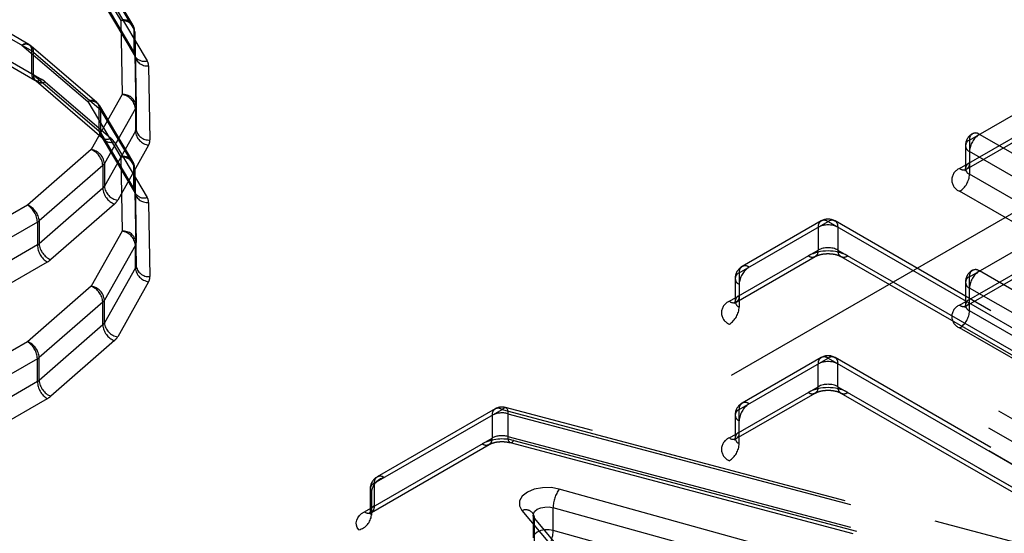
# Model space of a CAD drawing. Header units: inches. Extents: x 1907 to 2452, y -210 to -54.
# Tile 364 of 656: x 1990.8 to 1991.078, y -188.412 to -188.267. Entities that reach past the tile are written whole.
import ezdxf

# ---------------------------------------------------------------- set-up
doc = ezdxf.new("R2010")
doc.units = ezdxf.units.IN
doc.header["$LTSCALE"] = 0.5
doc.header["$MEASUREMENT"] = 0
doc.linetypes.add('HIDDEN', pattern=[0.22499999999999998, 0.15, -0.075])
doc.layers.add('SID-M-H', color=4, linetype='HIDDEN')

msp = doc.modelspace()

# ---------------------------------------------------------------- linework, layer by layer
at = {"layer": 'SID-M-H'}
for p, q in [((1991.780342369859, -187.9176182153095), (1990.631293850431, -188.5809498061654)), ((1991.068131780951, -188.3010658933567), (1991.232380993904, -188.2062463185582)), ((1991.230412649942, -188.2060514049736), (1991.068947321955, -188.2992633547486)), ((1991.065347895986, -188.309102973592), (1991.229597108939, -188.2142833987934)), ((1991.067316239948, -188.3092978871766), (1991.228781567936, -188.2160859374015)), ((1990.73034736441, -188.2335696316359), (1990.803669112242, -188.2758978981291)), ((1990.802853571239, -188.2740953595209), (1990.732315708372, -188.2333747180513)), ((1990.733131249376, -188.2416067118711), (1990.806452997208, -188.2839349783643)), ((1990.733946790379, -188.2434092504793), (1990.804484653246, -188.2841298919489)), ((1991.068131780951, -188.3396426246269), (1991.232380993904, -188.2448230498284)), ((1991.230412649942, -188.2446281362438), (1991.068947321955, -188.3378400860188)), ((1990.81943561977, -188.2516382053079), (1990.828736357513, -188.2673074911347)), ((1990.832121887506, -188.2685126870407), (1990.822821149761, -188.2528434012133)), ((1990.823160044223, -188.2541161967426), (1990.832460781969, -188.2697854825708)), ((1991.065347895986, -188.3476797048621), (1991.229597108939, -188.2528601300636)), ((1991.067316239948, -188.3478746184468), (1991.228781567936, -188.2546626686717)), ((1990.823160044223, -188.2605456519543), (1990.832460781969, -188.2762149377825)), ((1990.823498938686, -188.2618184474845), (1990.83279967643, -188.2774877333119)), ((1990.826884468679, -188.2630236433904), (1990.836185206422, -188.2786929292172)), ((1990.828736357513, -188.2673074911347), (1990.829117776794, -188.2882260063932)), ((1990.832460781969, -188.2697854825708), (1990.832460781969, -188.2762149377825)), ((1990.832673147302, -188.2704982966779), (1990.833054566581, -188.2914168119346)), ((1990.832673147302, -188.2704982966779), (1990.832673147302, -188.2769277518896)), ((1990.800885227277, -188.2742902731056), (1990.81943561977, -188.2902149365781)), ((1990.822000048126, -188.290442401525), (1990.803449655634, -188.2745177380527)), ((1990.803669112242, -188.2823273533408), (1990.803669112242, -188.2758978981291)), ((1990.804152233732, -188.2762367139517), (1990.822702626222, -188.2921613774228)), ((1990.804152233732, -188.2826661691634), (1990.804152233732, -188.2762367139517)), ((1990.832673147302, -188.2769277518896), (1990.833054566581, -188.2978462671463)), ((1990.832799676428, -188.277487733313), (1990.832767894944, -188.2774324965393)), ((1990.836609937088, -188.280118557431), (1990.83699135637, -188.3010370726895)), ((1990.804152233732, -188.2826661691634), (1990.822702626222, -188.2985908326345)), ((1990.804915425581, -188.2844349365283), (1990.80485481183, -188.2843851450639)), ((1990.804854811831, -188.2843851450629), (1990.823405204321, -188.3003098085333)), ((1990.807419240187, -188.2846126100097), (1990.825969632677, -188.3005372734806)), ((1990.81943561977, -188.2902149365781), (1990.828736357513, -188.3058842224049)), ((1990.829117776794, -188.2882260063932), (1990.820398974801, -188.303763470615)), ((1990.822702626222, -188.2985908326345), (1990.822702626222, -188.2921613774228)), ((1990.832121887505, -188.3070894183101), (1990.822821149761, -188.2914201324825)), ((1990.823160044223, -188.2926929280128), (1990.832460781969, -188.308362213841)), ((1990.823160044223, -188.2991223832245), (1990.823160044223, -188.2926929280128)), ((1990.8328631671, -188.2921411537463), (1990.824144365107, -188.3076786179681)), ((1990.8328631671, -188.2921411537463), (1990.8328631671, -188.298570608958)), ((1990.833054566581, -188.2914168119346), (1990.833054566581, -188.2978462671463)), ((1990.823160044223, -188.2991223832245), (1990.832460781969, -188.3147916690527)), ((1990.8328631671, -188.298570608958), (1990.824144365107, -188.3141080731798)), ((1990.823535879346, -188.3004553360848), (1990.823498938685, -188.3003951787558)), ((1990.823498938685, -188.3003951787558), (1990.832799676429, -188.3160644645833)), ((1990.826884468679, -188.3016003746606), (1990.836185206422, -188.3172696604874)), ((1991.068131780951, -188.3010658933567), (1991.068131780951, -188.3107095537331)), ((1991.28805869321, -188.4248122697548), (1991.070915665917, -188.2994582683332)), ((1990.820398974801, -188.303763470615), (1990.802453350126, -188.3194416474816)), ((1990.836608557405, -188.3024857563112), (1990.827889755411, -188.318023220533)), ((1991.066978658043, -188.3026729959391), (1991.066978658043, -188.3091024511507)), ((1991.285274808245, -188.429634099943), (1991.068131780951, -188.3042800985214)), ((1990.828736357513, -188.3058842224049), (1990.829117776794, -188.3268027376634)), ((1990.823683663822, -188.3082311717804), (1990.805738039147, -188.3239093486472)), ((1990.823683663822, -188.3082311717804), (1990.823683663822, -188.3146606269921)), ((1990.824144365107, -188.3076786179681), (1990.824144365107, -188.3141080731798)), ((1990.832460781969, -188.3147916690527), (1990.832460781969, -188.308362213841)), ((1990.832673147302, -188.3090750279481), (1990.833054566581, -188.3299935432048)), ((1990.832673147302, -188.3155044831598), (1990.832673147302, -188.3090750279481)), ((1991.285274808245, -188.4360635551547), (1991.068131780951, -188.3107095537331)), ((1990.823683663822, -188.3146606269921), (1990.805738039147, -188.3303388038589)), ((1990.832673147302, -188.3155044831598), (1990.833054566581, -188.3364229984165)), ((1991.28249092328, -188.4408853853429), (1991.065347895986, -188.3155313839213)), ((1990.802453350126, -188.3194416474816), (1990.76589770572, -188.3405447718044)), ((1990.826968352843, -188.3191283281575), (1990.809022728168, -188.3348065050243)), ((1990.836609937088, -188.3186952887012), (1990.83699135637, -188.3396138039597)), ((1990.805738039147, -188.3239093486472), (1990.805738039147, -188.3303388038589)), ((1991.003174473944, -188.3385649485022), (1991.028229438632, -188.32410050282)), ((1991.02626109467, -188.3239055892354), (1991.003990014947, -188.336762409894)), ((1991.028229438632, -188.32410050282), (1991.248156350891, -188.4510621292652)), ((1991.247340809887, -188.449259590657), (1991.030197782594, -188.3239055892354)), ((1990.805237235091, -188.3242634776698), (1990.768681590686, -188.3453666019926)), ((1990.805237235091, -188.3242634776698), (1990.805237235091, -188.3306929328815)), ((1990.829117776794, -188.3268027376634), (1990.820398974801, -188.3423402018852)), ((1991.025445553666, -188.3257081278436), (1991.025445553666, -188.3321375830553)), ((1991.031013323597, -188.3257081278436), (1991.031013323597, -188.3321375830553)), ((1990.805237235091, -188.3306929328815), (1990.768681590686, -188.3517960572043)), ((1990.8328631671, -188.3307178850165), (1990.824144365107, -188.3462553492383)), ((1990.8328631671, -188.3371473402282), (1990.8328631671, -188.3307178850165)), ((1990.833054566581, -188.3364229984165), (1990.833054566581, -188.3299935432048)), ((1991.000390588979, -188.3466020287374), (1991.025445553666, -188.3321375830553)), ((1991.031013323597, -188.3321375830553), (1991.250940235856, -188.4590992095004)), ((1991.002358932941, -188.346796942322), (1991.024630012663, -188.3339401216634)), ((1991.031828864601, -188.3339401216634), (1991.248971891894, -188.459294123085)), ((1990.808021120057, -188.3355147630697), (1990.771465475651, -188.3566178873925)), ((1990.8328631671, -188.3371473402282), (1990.824144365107, -188.35268480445)), ((1991.162972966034, -188.4275999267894), (1991.00595835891, -188.3369573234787)), ((1991.002021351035, -188.3401720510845), (1991.002021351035, -188.3466015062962)), ((1991.003174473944, -188.3385649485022), (1991.003174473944, -188.3482086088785)), ((1991.068131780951, -188.3492862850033), (1991.068131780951, -188.3396426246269)), ((1991.28805869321, -188.463389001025), (1991.070915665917, -188.3380349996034)), ((1990.820398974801, -188.3423402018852), (1990.802453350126, -188.3580183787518)), ((1990.836608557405, -188.3410624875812), (1990.827889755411, -188.3565999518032)), ((1991.160189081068, -188.4324217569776), (1991.003174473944, -188.3417791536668)), ((1991.066978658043, -188.3412497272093), (1991.066978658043, -188.347679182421)), ((1991.285274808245, -188.4682108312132), (1991.068131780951, -188.3428568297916)), ((1990.824144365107, -188.35268480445), (1990.824144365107, -188.3462553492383)), ((1990.823683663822, -188.3468079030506), (1990.805738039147, -188.3624860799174)), ((1990.823683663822, -188.3532373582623), (1990.823683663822, -188.3468079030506)), ((1991.160189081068, -188.4388512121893), (1991.003174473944, -188.3482086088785)), ((1991.285274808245, -188.4746402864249), (1991.068131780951, -188.3492862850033)), ((1990.823683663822, -188.3532373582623), (1990.805738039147, -188.3689155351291)), ((1991.157405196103, -188.4436730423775), (1991.000390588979, -188.3530304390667)), ((1991.28249092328, -188.4794621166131), (1991.065347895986, -188.3541081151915)), ((1990.802453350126, -188.3580183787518), (1990.76589770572, -188.3791215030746)), ((1990.826968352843, -188.3577050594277), (1990.809022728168, -188.3733832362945)), ((1990.805237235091, -188.36284020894), (1990.768681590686, -188.3839433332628)), ((1990.805237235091, -188.3692696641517), (1990.805237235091, -188.36284020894)), ((1990.805738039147, -188.3689155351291), (1990.805738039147, -188.3624860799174)), ((1991.003174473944, -188.3771416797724), (1991.028229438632, -188.3626772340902)), ((1991.02626109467, -188.3624823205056), (1991.003990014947, -188.3753391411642)), ((1991.028229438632, -188.3626772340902), (1991.248156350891, -188.4896388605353)), ((1991.247340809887, -188.4878363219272), (1991.030197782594, -188.3624823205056)), ((1991.025445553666, -188.3707143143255), (1991.025445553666, -188.3642848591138)), ((1991.031013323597, -188.3707143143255), (1991.031013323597, -188.3642848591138)), ((1990.805237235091, -188.3692696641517), (1990.768681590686, -188.3903727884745)), ((1991.000390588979, -188.3851787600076), (1991.025445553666, -188.3707143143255)), ((1991.031013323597, -188.3707143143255), (1991.250940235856, -188.4976759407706)), ((1990.808021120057, -188.3740914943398), (1990.771465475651, -188.3951946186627)), ((1991.002358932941, -188.3853736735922), (1991.024630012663, -188.3725168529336)), ((1991.031828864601, -188.3725168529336), (1991.248971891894, -188.4978708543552)), ((1990.936279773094, -188.3771819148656), (1990.936600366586, -188.3768407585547)), ((1990.936600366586, -188.3768407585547), (1990.936908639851, -188.3766362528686)), ((1990.936908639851, -188.3766362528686), (1990.937192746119, -188.376576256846)), ((1990.937192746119, -188.376576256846), (1990.937441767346, -188.3766630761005)), ((1991.155127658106, -188.4343540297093), (1990.937288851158, -188.3765911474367)), ((1990.937441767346, -188.3766630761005), (1990.937646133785, -188.3768933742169)), ((1991.162972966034, -188.4661766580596), (1991.00595835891, -188.3755340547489)), ((1990.900252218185, -188.3979807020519), (1990.936279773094, -188.3771819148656)), ((1990.934311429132, -188.376987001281), (1990.901067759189, -188.3961781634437)), ((1990.933495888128, -188.3787895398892), (1990.933495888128, -188.3852189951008)), ((1990.936279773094, -188.3771819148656), (1991.154118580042, -188.4349447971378)), ((1990.937646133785, -188.3768933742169), (1990.937797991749, -188.3772583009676)), ((1990.937797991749, -188.3772583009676), (1990.937891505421, -188.3777438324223)), ((1990.937891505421, -188.3777438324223), (1990.937923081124, -188.3783313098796)), ((1990.937923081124, -188.3783313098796), (1991.155761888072, -188.4360941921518)), ((1990.937923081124, -188.3783313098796), (1990.937923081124, -188.3847607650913)), ((1991.002021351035, -188.3787487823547), (1991.002021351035, -188.3851782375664)), ((1991.003174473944, -188.3867853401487), (1991.003174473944, -188.3771416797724)), ((1991.160189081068, -188.4709984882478), (1991.003174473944, -188.380355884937)), ((1990.937923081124, -188.3847607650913), (1991.155761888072, -188.4425236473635)), ((1990.937923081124, -188.3847607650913), (1990.937954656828, -188.3853482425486)), ((1990.89746833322, -188.4060177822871), (1990.933495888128, -188.3852189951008)), ((1990.899436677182, -188.4062126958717), (1990.932680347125, -188.387021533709)), ((1990.937954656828, -188.3853482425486), (1990.9380481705, -188.3858337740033)), ((1990.9380481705, -188.3858337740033), (1990.938200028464, -188.3861987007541)), ((1990.938200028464, -188.3861987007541), (1990.938404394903, -188.3864289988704)), ((1990.938404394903, -188.3864289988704), (1990.93865341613, -188.386515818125)), ((1990.938557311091, -188.3865009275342), (1991.156396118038, -188.4442638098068)), ((1990.93865341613, -188.386515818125), (1990.938937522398, -188.3864558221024)), ((1990.938937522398, -188.3864558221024), (1990.939245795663, -188.3862513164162)), ((1990.939245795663, -188.3862513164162), (1990.939566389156, -188.3859101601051)), ((1990.939566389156, -188.3859101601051), (1991.157405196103, -188.4436730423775)), ((1991.160189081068, -188.4774279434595), (1991.003174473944, -188.3867853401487)), ((1991.157405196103, -188.4822497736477), (1991.000390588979, -188.3916071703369)), ((1990.900252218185, -188.3979807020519), (1990.900252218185, -188.4044101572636)), ((1991.003095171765, -188.5221287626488), (1990.90303610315, -188.3963730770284)), ((1990.899099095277, -188.3995878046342), (1990.899099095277, -188.4060172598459)), ((1990.999517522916, -188.5262921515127), (1990.899458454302, -188.4005364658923)), ((1990.899458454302, -188.4005364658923), (1990.899458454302, -188.406965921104)), ((1990.942004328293, -188.4016302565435), (1990.941237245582, -188.4029554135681)), ((1990.94343236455, -188.4005021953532), (1990.942004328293, -188.4016302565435)), ((1990.945386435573, -188.3996778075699), (1990.94343236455, -188.4005021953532)), ((1990.947681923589, -188.3992349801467), (1990.945386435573, -188.3996778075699)), ((1990.950101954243, -188.3992155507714), (1990.947681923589, -188.3992349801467)), ((1990.952417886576, -188.3996213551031), (1990.950101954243, -188.3992155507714)), ((1991.208373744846, -188.4708134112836), (1990.952417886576, -188.3996213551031)), ((1990.941237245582, -188.4029554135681), (1990.94120358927, -188.4043524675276)), ((1990.94120358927, -188.4043524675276), (1990.941906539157, -188.4056894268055)), ((1990.89558543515, -188.4077615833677), (1990.896056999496, -188.4071272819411)), ((1990.896056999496, -188.4071272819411), (1990.896689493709, -188.4065415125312)), ((1990.896689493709, -188.4065415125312), (1990.89746833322, -188.4060177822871)), ((1990.999517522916, -188.5327216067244), (1990.899458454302, -188.406965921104)), ((1990.941906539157, -188.4056894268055), (1991.065228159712, -188.5534495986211)), ((1991.068250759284, -188.5541416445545), (1990.944929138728, -188.4063814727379)), ((1990.945063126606, -188.4069311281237), (1990.945063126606, -188.4133605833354)), ((1990.945101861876, -188.4072491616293), (1990.945118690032, -188.4065506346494)), ((1990.94545333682, -188.4079176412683), (1990.945101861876, -188.4072491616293)), ((1990.945118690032, -188.4065506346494), (1990.945502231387, -188.4058880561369)), ((1990.945502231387, -188.4058880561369), (1990.946216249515, -188.4053240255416)), ((1990.946216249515, -188.4053240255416), (1990.947193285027, -188.4049118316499)), ((1990.947193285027, -188.4049118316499), (1990.948341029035, -188.4046904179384)), ((1990.948341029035, -188.4046904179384), (1990.949551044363, -188.404680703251)), ((1990.949551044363, -188.404680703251), (1990.950709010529, -188.4048836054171)), ((1991.2066648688, -188.4760756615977), (1990.950709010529, -188.4048836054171)), ((1990.950709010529, -188.4113130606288), (1990.950709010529, -188.4048836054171)), ((1990.895164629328, -188.409116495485), (1990.895285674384, -188.4084297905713)), ((1990.895225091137, -188.4098058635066), (1990.895164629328, -188.409116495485)), ((1990.895465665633, -188.4104819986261), (1990.895225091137, -188.4098058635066)), ((1990.895285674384, -188.4084297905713), (1990.89558543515, -188.4077615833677)), ((1990.94545333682, -188.4079176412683), (1991.068774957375, -188.5556778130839)), ((1990.94545333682, -188.41434709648), (1990.94545333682, -188.4079176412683)), ((1990.895880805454, -188.411129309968), (1990.895465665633, -188.4104819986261)), ((1990.995939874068, -188.5368849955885), (1990.895880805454, -188.411129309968)), ((1990.946216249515, -188.4117534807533), (1990.945502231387, -188.4123175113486)), ((1990.947193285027, -188.4113412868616), (1990.946216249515, -188.4117534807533)), ((1990.948341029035, -188.4111198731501), (1990.947193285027, -188.4113412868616)), ((1990.949551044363, -188.4111101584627), (1990.948341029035, -188.4111198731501)), ((1990.950709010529, -188.4113130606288), (1990.949551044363, -188.4111101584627)), ((1991.2066648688, -188.4825051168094), (1990.950709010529, -188.4113130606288))]:
    msp.add_line(p, q, dxfattribs=at)
for centre, radius, start, end in [((1990.829647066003, -188.2699765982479), 0.002820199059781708, 3.885725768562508, 108.8398169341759), ((1990.82908946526, -188.2708958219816), 0.003605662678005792, 6.329743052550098, 95.62006613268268), ((1990.828736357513, -188.2705222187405), 0.003937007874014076, 1.044591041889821, 30.6918798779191), ((1990.831229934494, -188.2705402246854), 0.001443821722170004, 1.664080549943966, 31.51616708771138), ((1990.801971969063, -188.2756225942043), 0.0017193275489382, 350.7859630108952, 129.2032852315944), ((1990.801978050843, -188.2761709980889), 0.002175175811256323, 358.2687309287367, 120.1593743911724), ((1990.800885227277, -188.2775050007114), 0.003937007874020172, 49.35541863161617, 60.00268826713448), ((1990.80208841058, -188.2786656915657), 0.003187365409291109, 49.64652777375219, 60.26908093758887), ((1990.834919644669, -188.2762422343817), 0.002459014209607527, 179.3639678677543, 208.949619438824), ((1990.83122993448, -188.2769696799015), 0.001443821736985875, 1.664080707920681, 31.51616693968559), ((1990.836256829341, -188.2765302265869), 0.003605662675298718, 186.3297430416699, 275.6200661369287), ((1990.835343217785, -188.2757004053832), 0.00310872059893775, 215.0954329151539, 285.7146934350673), ((1990.833723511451, -188.2802024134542), 0.002887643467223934, 1.664080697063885, 31.51616699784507), ((1990.805366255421, -188.2826026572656), 0.001719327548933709, 170.78596301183, 309.2032852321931), ((1990.80208841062, -188.2850951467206), 0.003187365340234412, 49.64652765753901, 60.26908105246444), ((1990.806322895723, -188.2827820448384), 0.002173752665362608, 176.9443002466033, 227.5172336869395), ((1990.806318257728, -188.2823969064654), 0.002474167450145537, 235.4592942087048, 296.4227684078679), ((1990.803291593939, -188.2894705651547), 0.006374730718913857, 49.64652767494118, 60.26908100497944), ((1990.820528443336, -188.2920956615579), 0.002175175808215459, 358.268730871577, 120.1593744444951), ((1990.820346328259, -188.2928840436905), 0.002820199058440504, 3.885725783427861, 108.8398169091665), ((1990.81943561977, -188.2934296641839), 0.003937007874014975, 30.6918798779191, 49.3554186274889), ((1990.829470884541, -188.2918143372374), 0.003605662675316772, 6.32974304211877, 95.62006613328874), ((1990.828478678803, -188.292586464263), 0.004407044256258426, 5.799358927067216, 81.66171464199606), ((1990.821310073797, -188.293822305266), 0.002167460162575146, 31.40339536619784, 50.02291321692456), ((1990.831634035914, -188.2914289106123), 0.00142058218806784, 329.9090477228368, 0.4879770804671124), ((1990.824876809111, -188.2986565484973), 0.002175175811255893, 178.2687309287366, 300.1593743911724), ((1990.821310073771, -188.3002517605), 0.002167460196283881, 31.40339551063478, 50.02291306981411), ((1990.825614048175, -188.2991504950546), 0.002454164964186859, 179.3436771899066, 210.4756395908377), ((1990.831634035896, -188.2978583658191), 0.001420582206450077, 329.9090479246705, 0.4879768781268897), ((1990.837247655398, -188.2981252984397), 0.00440704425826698, 185.7993589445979, 261.6617146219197), ((1990.836638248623, -188.2974487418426), 0.003605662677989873, 186.3297430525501, 275.6200661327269), ((1991.06982892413, -188.3007905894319), 0.001719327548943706, 50.79671475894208, 189.2140369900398), ((1990.8260431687, -188.2985918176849), 0.003123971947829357, 216.6212175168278, 285.6228900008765), ((1990.823184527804, -188.303859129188), 0.00433492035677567, 31.40339543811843, 50.02291315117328), ((1990.834150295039, -188.3010612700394), 0.002841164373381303, 329.9090475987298, 0.487976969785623), ((1991.070915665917, -188.302672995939), 0.003937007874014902, 119.9973117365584, 180.0000000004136), ((1991.068741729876, -188.3026729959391), 0.00171895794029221, 110.7834208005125, 249.2165791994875), ((1991.074175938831, -188.3045551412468), 0.006050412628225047, 122.605478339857, 177.3945215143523), ((1990.818496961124, -188.3086031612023), 0.005200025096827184, 4.102219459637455, 68.54501661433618), ((1990.819759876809, -188.3081239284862), 0.00440704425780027, 5.799358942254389, 81.66171462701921), ((1990.829647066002, -188.3085533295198), 0.002820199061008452, 3.885725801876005, 108.8398169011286), ((1990.829089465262, -188.3094725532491), 0.003605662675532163, 6.329743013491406, 95.6200661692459), ((1990.828736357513, -188.3090989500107), 0.003937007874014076, 1.044591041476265, 30.6918798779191), ((1990.822307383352, -188.3066153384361), 0.002122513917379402, 310.4225821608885, 329.9369356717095), ((1990.83122993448, -188.30911695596), 0.001443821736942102, 1.664080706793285, 31.51616693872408), ((1991.066567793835, -188.3123171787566), 0.003437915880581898, 110.7834207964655, 249.2165792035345), ((1991.066434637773, -188.3077706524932), 0.001719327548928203, 230.7967147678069, 9.214036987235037), ((1991.068741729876, -188.3091024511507), 0.001718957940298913, 110.7834208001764, 249.2165791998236), ((1991.062087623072, -188.3104345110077), 0.006050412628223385, 302.605478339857, 357.3945215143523), ((1990.822307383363, -188.3130447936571), 0.002122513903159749, 310.422582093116, 329.9369357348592), ((1990.828870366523, -188.3142886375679), 0.005200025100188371, 184.1022194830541, 248.5450165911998), ((1990.828528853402, -188.3136627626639), 0.004407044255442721, 185.7993589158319, 261.6617146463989), ((1990.831229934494, -188.3155464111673), 0.001443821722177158, 1.664080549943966, 31.51616708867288), ((1990.835274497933, -188.314600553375), 0.002820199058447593, 183.8857257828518, 288.8398169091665), ((1990.83625682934, -188.3151069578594), 0.00360566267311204, 186.3297430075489, 275.6200661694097), ((1990.824215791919, -188.3158966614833), 0.004245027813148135, 310.4225821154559, 329.9369357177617), ((1990.833723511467, -188.3187791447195), 0.002887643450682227, 1.664080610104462, 31.51616708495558), ((1990.799193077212, -188.3245385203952), 0.006050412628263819, 2.605478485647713, 57.39452166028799), ((1990.800551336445, -188.3242813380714), 0.00520002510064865, 4.102219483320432, 68.54501658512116), ((1990.803668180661, -188.3215133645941), 0.003166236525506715, 299.706564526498, 310.8232946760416), ((1991.027142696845, -188.3254328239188), 0.001719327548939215, 50.79671476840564, 189.2140369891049), ((1991.028229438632, -188.3273152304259), 0.00393700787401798, 60.00268826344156, 119.9973117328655), ((1991.029316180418, -188.3254328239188), 0.001719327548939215, 350.7859630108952, 129.2032852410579), ((1990.829470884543, -188.3303910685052), 0.003605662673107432, 6.329743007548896, 95.62006616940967), ((1990.828478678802, -188.3311631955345), 0.004407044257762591, 5.799358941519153, 81.6617146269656), ((1991.028229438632, -188.3310810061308), 0.006051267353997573, 62.6096722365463, 117.3903277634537), ((1990.803668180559, -188.3279428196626), 0.003166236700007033, 299.7065648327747, 310.8232943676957), ((1990.811281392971, -188.330417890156), 0.006050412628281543, 182.6054784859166, 237.3945216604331), ((1990.810924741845, -188.3299668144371), 0.005200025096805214, 184.1022194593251, 248.5450166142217), ((1990.831634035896, -188.3300056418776), 0.001420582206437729, 329.9090479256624, 0.4879768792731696), ((1991.023748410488, -188.3324128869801), 0.001719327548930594, 230.7967147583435, 9.214036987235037), ((1991.028229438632, -188.3444909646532), 0.0121025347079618, 62.60967223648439, 117.3903277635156), ((1991.028229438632, -188.3375104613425), 0.006051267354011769, 62.6096722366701, 117.3903277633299), ((1991.032710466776, -188.3324128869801), 0.001719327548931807, 170.785963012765, 309.2032852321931), ((1990.804883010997, -188.3300145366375), 0.006332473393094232, 299.7065648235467, 310.8232943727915), ((1990.831634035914, -188.3364350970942), 0.001420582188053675, 329.9090477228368, 0.4879770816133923), ((1990.837247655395, -188.336702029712), 0.004407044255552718, 185.799358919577, 261.6617146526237), ((1990.836638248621, -188.3360254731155), 0.003605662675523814, 186.3297430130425, 275.6200661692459), ((1991.00595835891, -188.3401720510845), 0.003937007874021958, 119.9973117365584, 180), ((1991.004871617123, -188.3382896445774), 0.00171932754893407, 50.79671475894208, 189.21403698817), ((1991.009218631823, -188.3420541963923), 0.006050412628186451, 122.6054783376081, 177.3945215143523), ((1991.070915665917, -188.3412497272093), 0.00393700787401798, 119.9973117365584, 180), ((1991.06982892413, -188.3393673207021), 0.001719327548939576, 50.79671475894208, 189.2140369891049), ((1990.834150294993, -188.3396380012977), 0.002841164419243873, 329.9090478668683, 0.4879767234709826), ((1991.003784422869, -188.3401720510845), 0.001718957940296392, 110.7834208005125, 249.2165791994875), ((1991.068741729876, -188.3412497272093), 0.001718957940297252, 110.7834208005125, 249.2165791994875), ((1991.074175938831, -188.343131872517), 0.006050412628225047, 122.605478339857, 177.3945215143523), ((1990.81975987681, -188.346700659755), 0.004407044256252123, 5.799358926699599, 81.66171464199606), ((1990.818496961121, -188.3471798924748), 0.005200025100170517, 4.102219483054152, 68.5450165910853), ((1990.822307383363, -188.3451920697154), 0.002122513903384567, 310.4225820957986, 329.9369357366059), ((1991.001477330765, -188.3452697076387), 0.001719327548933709, 230.7967147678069, 9.214036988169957), ((1991.003784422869, -188.3466015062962), 0.001718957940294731, 110.7834208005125, 249.2165791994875), ((1991.066434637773, -188.3463473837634), 0.001719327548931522, 230.7967147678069, 9.214036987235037), ((1991.068741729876, -188.347679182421), 0.001718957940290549, 110.7834208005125, 249.2165791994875), ((1991.001610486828, -188.3498162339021), 0.00343791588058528, 110.7834208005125, 249.2165791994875), ((1990.997130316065, -188.3479335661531), 0.006050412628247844, 302.605478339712, 357.3945215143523), ((1991.066567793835, -188.3508939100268), 0.003437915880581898, 110.7834207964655, 249.2165792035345), ((1991.062087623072, -188.3490112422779), 0.006050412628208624, 302.605478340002, 357.3945215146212), ((1990.822307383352, -188.351621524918), 0.002122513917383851, 310.4225821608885, 329.9369356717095), ((1990.82887036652, -188.3528653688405), 0.00520002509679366, 184.1022194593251, 248.5450166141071), ((1990.828528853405, -188.3522394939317), 0.004407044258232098, 185.7993589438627, 261.6617146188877), ((1990.824215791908, -188.3544733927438), 0.004245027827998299, 310.4225821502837, 329.9369356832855), ((1990.80055133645, -188.3628580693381), 0.005200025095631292, 4.102219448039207, 68.54501661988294), ((1990.799193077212, -188.3631152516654), 0.006050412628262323, 2.605478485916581, 57.39452166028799), ((1990.80366818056, -188.3600900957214), 0.003166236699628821, 299.7065648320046, 310.8232943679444), ((1991.027142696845, -188.3640095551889), 0.001719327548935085, 50.79671476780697, 189.21403698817), ((1991.028229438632, -188.3658919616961), 0.003937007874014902, 60.00268826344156, 119.9973117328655), ((1991.029316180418, -188.3640095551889), 0.001719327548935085, 350.78596301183, 129.2032852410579), ((1991.028229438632, -188.369657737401), 0.00605126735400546, 62.6096722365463, 117.3903277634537), ((1990.803668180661, -188.366519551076), 0.003166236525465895, 299.7065645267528, 310.8232946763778), ((1990.811281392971, -188.3689946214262), 0.006050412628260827, 182.6054784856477, 237.394521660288), ((1990.810924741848, -188.3685435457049), 0.005200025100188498, 184.1022194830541, 248.5450165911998), ((1991.023748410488, -188.3709896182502), 0.001719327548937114, 230.7967147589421, 9.214036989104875), ((1991.028229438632, -188.3830676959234), 0.01210253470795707, 62.60967223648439, 117.3903277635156), ((1991.028229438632, -188.3760871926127), 0.006051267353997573, 62.6096722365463, 117.3903277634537), ((1991.032710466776, -188.3709896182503), 0.001719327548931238, 170.785963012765, 309.2032852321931), ((1990.804883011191, -188.3685912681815), 0.00633247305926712, 299.7065645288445, 310.823294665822), ((1990.935193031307, -188.3785142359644), 0.001719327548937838, 50.79671475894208, 189.2140369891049), ((1990.936279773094, -188.3803966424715), 0.003937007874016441, 75.14902460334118, 119.9973117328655), ((1991.00595835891, -188.3787487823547), 0.003937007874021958, 119.9973117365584, 180), ((1991.004871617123, -188.3768663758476), 0.001719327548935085, 50.79671475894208, 189.21403698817), ((1991.009218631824, -188.3806309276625), 0.006050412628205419, 122.6054783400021, 177.3945215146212), ((1990.936300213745, -188.3842677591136), 0.006154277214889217, 74.71042892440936, 117.1081154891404), ((1991.003784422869, -188.3787487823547), 0.001718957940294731, 110.7834208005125, 249.2165791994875), ((1990.936300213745, -188.3906972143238), 0.006154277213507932, 74.71042891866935, 117.1081154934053), ((1991.001610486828, -188.3883929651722), 0.003437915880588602, 110.7834208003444, 249.2165791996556), ((1991.001477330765, -188.3838464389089), 0.001719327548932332, 230.7967147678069, 9.214036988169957), ((1991.003784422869, -188.3851782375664), 0.001718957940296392, 110.7834208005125, 249.2165791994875), ((1990.931798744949, -188.3854942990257), 0.001719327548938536, 230.7967147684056, 9.214036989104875), ((1990.936320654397, -188.3977830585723), 0.01230855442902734, 74.71042892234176, 117.1081154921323), ((1990.997130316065, -188.3865102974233), 0.00605041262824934, 302.605478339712, 357.3945215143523), ((1990.90303610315, -188.3995878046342), 0.003937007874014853, 119.9973117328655, 180), ((1990.901949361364, -188.3977053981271), 0.001719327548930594, 50.79671476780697, 189.214036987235), ((1990.900801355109, -188.3995523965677), 0.001664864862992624, 109.2589877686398, 216.2337285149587), ((1990.904163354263, -188.4009605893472), 0.004723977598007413, 103.8053005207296, 174.8489914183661), ((1990.959973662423, -188.4049836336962), 0.00926519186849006, 144.6369577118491, 179.3814149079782), ((1990.898555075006, -188.4046854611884), 0.001719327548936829, 230.7967147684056, 9.214036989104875), ((1990.900801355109, -188.4059818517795), 0.001664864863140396, 109.258987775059, 216.2337285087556), ((1990.89475355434, -188.4065417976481), 0.004723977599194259, 283.805300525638, 354.848991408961), ((1990.942928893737, -188.4079990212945), 0.002525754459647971, 1.846394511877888, 113.8768376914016), ((1990.941444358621, -188.411213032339), 0.009265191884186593, 324.6369577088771, 359.3814148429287)]:
    msp.add_arc(centre, radius, start, end, dxfattribs=at)
for points, knots in [([(1990.832776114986, -188.2774304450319), (1990.83276197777, -188.2774102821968), (1990.832726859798, -188.2773601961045), (1990.83269350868, -188.2771194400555), (1990.832673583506, -188.2769756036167)], [0, 0, 0, 0, 0.4025635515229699, 1, 1, 1, 1]), ([(1990.804478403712, -188.2841304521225), (1990.804489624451, -188.2841355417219), (1990.804708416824, -188.2842347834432), (1990.804783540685, -188.2843119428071), (1990.804854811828, -188.2843851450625)], [0, 0, 0, 0, 0.05128487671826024, 1, 1, 1, 1]), ([(1990.823362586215, -188.300283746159), (1990.823428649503, -188.3003430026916), (1990.82353760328, -188.3004407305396), (1990.823509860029, -188.3004080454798), (1990.823498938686, -188.3003951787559)], [0, 0, 0, 0, 0.6063423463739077, 1, 1, 1, 1]), ([(1991.066958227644, -188.3090792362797), (1991.066896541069, -188.309354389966), (1991.06680040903, -188.3097831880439), (1991.066882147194, -188.3095732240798), (1991.067195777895, -188.3093742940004), (1991.067316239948, -188.3092978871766)], [0, 0, 0, 0, 0.5244895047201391, 0.81736172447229, 1, 1, 1, 1]), ([(1990.832776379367, -188.3160077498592), (1990.832762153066, -188.3159874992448), (1990.832726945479, -188.3159373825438), (1990.83269350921, -188.3156961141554), (1990.832673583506, -188.3155523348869)], [0, 0, 0, 0, 0.4040691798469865, 1, 1, 1, 1]), ([(1991.024630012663, -188.3339401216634), (1991.024900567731, -188.3338047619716), (1991.025445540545, -188.3335321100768), (1991.026761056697, -188.3332103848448), (1991.028294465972, -188.3330922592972), (1991.029833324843, -188.3332299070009), (1991.03109421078, -188.3335659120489), (1991.031598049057, -188.3338225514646), (1991.031828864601, -188.3339401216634)], [0, 0, 0, 0, 0.1615469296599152, 0.3254002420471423, 0.504579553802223, 0.6922425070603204, 0.8590118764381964, 1, 1, 1, 1]), ([(1991.002000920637, -188.3465782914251), (1991.001939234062, -188.3468534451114), (1991.001843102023, -188.3472822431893), (1991.001924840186, -188.3470722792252), (1991.002238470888, -188.3468733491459), (1991.002358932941, -188.346796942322)], [0, 0, 0, 0, 0.524489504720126, 0.8173617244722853, 0.9999999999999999, 0.9999999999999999, 0.9999999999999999, 0.9999999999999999]), ([(1991.066958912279, -188.3476526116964), (1991.066896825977, -188.3479295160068), (1991.066800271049, -188.3483601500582), (1991.066882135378, -188.3481499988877), (1991.067195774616, -188.3479510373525), (1991.067316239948, -188.3478746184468)], [0, 0, 0, 0, 0.5259325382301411, 0.8179159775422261, 1, 1, 1, 1]), ([(1991.024630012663, -188.3725168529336), (1991.024900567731, -188.3723814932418), (1991.025445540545, -188.372108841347), (1991.026761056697, -188.371787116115), (1991.028294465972, -188.3716689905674), (1991.029833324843, -188.3718066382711), (1991.03109421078, -188.3721426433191), (1991.031598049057, -188.3723992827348), (1991.031828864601, -188.3725168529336)], [0, 0, 0, 0, 0.1615469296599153, 0.3254002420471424, 0.504579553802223, 0.6922425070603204, 0.8590118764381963, 0.9999999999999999, 0.9999999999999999, 0.9999999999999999, 0.9999999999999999]), ([(1991.002001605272, -188.3851516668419), (1991.00193951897, -188.3854285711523), (1991.001842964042, -188.3858592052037), (1991.001924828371, -188.3856490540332), (1991.002238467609, -188.3854500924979), (1991.002358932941, -188.3853736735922)], [0, 0, 0, 0, 0.5259325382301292, 0.8179159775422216, 1, 1, 1, 1]), ([(1990.932717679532, -188.3870211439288), (1990.932839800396, -188.3869480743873), (1990.933170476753, -188.38675021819), (1990.934177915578, -188.3864204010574), (1990.935583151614, -188.386202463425), (1990.937169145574, -188.386206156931), (1990.938104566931, -188.3864047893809), (1990.93855731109, -188.386500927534)], [0, 0, 0, 0, 0.1176937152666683, 0.3186886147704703, 0.5399796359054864, 0.7773500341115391, 0.9999999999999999, 0.9999999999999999, 0.9999999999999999, 0.9999999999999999]), ([(1990.899081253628, -188.4059966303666), (1990.899033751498, -188.4062495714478), (1990.898955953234, -188.4066638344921), (1990.898957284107, -188.4065258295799), (1990.899294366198, -188.40630565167), (1990.899436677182, -188.4062126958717)], [0, 0, 0, 0, 0.4753332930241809, 0.7784936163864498, 0.9999999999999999, 0.9999999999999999, 0.9999999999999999, 0.9999999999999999]), ([(1990.944929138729, -188.4063814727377), (1990.944990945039, -188.4064521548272), (1990.945072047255, -188.4065449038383), (1990.945032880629, -188.4068434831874), (1990.945023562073, -188.4069145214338)], [0, 0, 0, 0, 0.7620791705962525, 1, 1, 1, 1])]:
    msp.add_open_spline(points, degree=3, knots=knots, dxfattribs=at)

doc.saveas('drawing.dxf')
